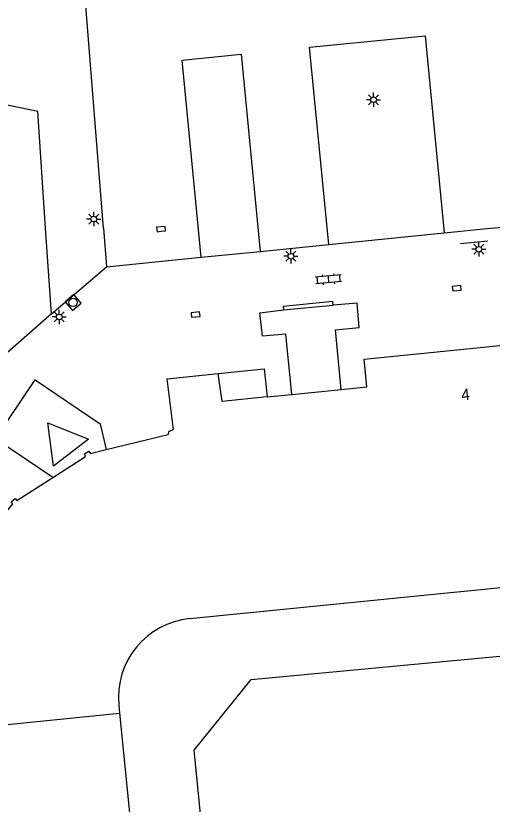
# Model space of a CAD drawing. Extents: x 131000 to 133013, y 393000 to 396501.
# Drawn here: x 132713.3 to 132755.4, y 394949 to 395018.8 of the extents above; entities that cross this region are included whole.
import ezdxf

# ---------------------------------------------------------------- set-up
doc = ezdxf.new("R2010")
doc.units = 0
for name, color, linetype in [('gg-afsc-erfafscheiding', 7, 'Continuous'), ('gg-afsc-hekwerk', 7, 'Continuous'), ('gg-afsc-muur', 7, 'Continuous'), ('gg-anno-huisnummerreeks BGT', 7, 'Continuous'), ('gg-bbg-gedigitaliseerde bebouwing', 7, 'Continuous'), ('gg-bbg-hoofdgebouw', 7, 'Continuous'), ('gg-bbg-onder overbouw', 7, 'Continuous'), ('gg-bbg-pand overbouw', 7, 'Continuous'), ('gg-bbg-tussenscheiding', 7, 'Continuous'), ('gg-knt-trap', 7, 'Continuous'), ('gg-knt-verharding', 7, 'Continuous'), ('gg-knt-verharding nz', 7, 'Continuous'), ('gg-kwrk-betonelement', 7, 'Continuous'), ('gt-symb-klinker verharding', 7, 'Continuous'), ('gt-symb-kolk', 7, 'Continuous'), ('gt-symb-lichtmast', 7, 'Continuous'), ('gt-symb-rioolschacht', 7, 'Continuous')]:
    doc.layers.add(name, color=color, linetype=linetype)

# ---------------------------------------------------------------- blocks, each defined once
blk = doc.blocks.new('gt0-LMAST')
at = {"layer": 'gt-symb-lichtmast'}
for p, q in [((-0.182, 0.173), (-0.447, 0.438)), ((-0.005, 0.246), (-0.005, 0.621)), ((0.172, 0.173), (0.437, 0.438)), ((-0.255, -0.004), (-0.63, -0.004)), ((-0.182, -0.181), (-0.447, -0.446)), ((-0.005, -0.254), (-0.005, -0.629)), ((0.437, -0.446), (0.172, -0.181)), ((0.245, -0.004), (0.62, -0.004))]:
    blk.add_line(p, q, dxfattribs=at)
blk.add_circle((-0.005, -0.004), 0.25, dxfattribs=at)
blk = doc.blocks.new('gt0-KOLK')
at = {"layer": 'gt-symb-kolk'}
blk.add_lwpolyline([(0, 0), (0.375, 0), (0.375, 0.4), (-0.375, 0.4), (-0.375, 0), (0, 0)], dxfattribs=at)
blk = doc.blocks.new('gt0-KL1')
at = {"layer": 'gt-symb-klinker verharding'}
for p, q in [((-1.15, 0.3), (1.15, 0.3)), ((-1, -0.3), (-1, 0.3)), ((-0.5, 0.3), (-0.5, 0.45)), ((0, -0.3), (0, 0.3)), ((0.5, 0.3), (0.5, 0.45)), ((1, -0.3), (1, 0.3)), ((-1.15, -0.3), (1.15, -0.3)), ((-0.5, -0.45), (-0.5, -0.3)), ((0.5, -0.45), (0.5, -0.3))]:
    blk.add_line(p, q, dxfattribs=at)
blk = doc.blocks.new('gt0-RS')
at = {"layer": 'gt-symb-rioolschacht'}
blk.add_lwpolyline([(-0.5, -0.5), (0.5, -0.5), (0.5, 0.5), (-0.5, 0.5)], close=True, dxfattribs=at)
blk.add_circle((0, 0), 0.375, dxfattribs=at)

msp = doc.modelspace()

# ---------------------------------------------------------------- linework, layer by layer
at = {"layer": 'gg-afsc-erfafscheiding'}
msp.add_lwpolyline([(132729.021, 394953.834), (132734.069, 394960.078), (132804.071, 394966.658), (132809.333, 394962.281), (132819.521, 394856.848), (132814.749, 394850.696), (132745.695, 394843.994), (132739.393, 394849.38), (132729.021, 394953.834)], dxfattribs=at)
at = {"layer": 'gg-afsc-hekwerk'}
for p, q in [((132721.012, 395000), (132719.025, 395024.978)), ((132721.012, 395000), (132721.274, 394996.584)), ((132751.133, 394999.589), (132755.213, 395000)), ((132755.213, 395000), (132757.206, 395000.178)), ((132740.937, 394998.563), (132751.133, 394999.589)), ((132734.848, 394997.95), (132740.937, 394998.563)), ((132754.97, 394998.865), (132752.553, 394998.618)), ((132729.636, 394997.426), (132734.848, 394997.95)), ((132721.274, 394996.584), (132729.636, 394997.426)), ((132716.409, 394992.414), (132721.274, 394996.584))]:
    msp.add_line(p, q, dxfattribs=at)
msp.add_lwpolyline([(132716.409, 394992.414), (132705.711, 394983.037), (132704.713, 394981.872)], dxfattribs=at)
at = {"layer": 'gg-afsc-muur'}
msp.add_line((132736.929, 394992.789), (132741.307, 394993.201), dxfattribs=at)
msp.add_lwpolyline([(132741.307, 394993.201), (132741.28, 394993.512), (132736.9, 394993.066), (132736.929, 394992.789)], dxfattribs=at)
at = {"layer": 'gg-bbg-gedigitaliseerde bebouwing'}
for p, q in [((132728.633, 394965.468), (132763.713, 394968.977)), ((132722.364, 394957.806), (132722.435, 394957.098)), ((132722.435, 394957.098), (132733.85, 394843.129))]:
    msp.add_line(p, q, dxfattribs=at)
msp.add_arc((132729.331, 394958.501), 7.001, 95.71998, 185.70039, dxfattribs=at)
at = {"layer": 'gg-bbg-hoofdgebouw'}
for p, q in [((132735.465, 394985.079), (132737.653, 394985.297)), ((132737.653, 394985.297), (132742.028, 394985.732))]:
    msp.add_line(p, q, dxfattribs=at)
for points in [[(132742.028, 394985.732), (132744.274, 394985.955), (132744.037, 394988.413), (132761.323, 394990.149)], [(132721.255, 394980.412), (132726.727, 394981.739), (132726.81, 394982.051), (132727.193, 394982.191), (132726.634, 394986.677), (132731.131, 394987.141)], [(132716.519, 394977.958), (132719.421, 394979.818), (132719.332, 394980.042), (132719.713, 394980.262), (132719.871, 394980.076), (132721.255, 394980.412)], [(132708.031, 394970.16), (132708.398, 394969.973), (132713.006, 394975.61), (132712.833, 394975.791), (132713.19, 394976.1), (132713.34, 394975.919), (132716.519, 394977.958)]]:
    msp.add_lwpolyline(points, dxfattribs=at)
at = {"layer": 'gg-bbg-onder overbouw'}
msp.add_lwpolyline([(132735.465, 394985.079), (132731.486, 394984.684), (132731.131, 394987.141)], dxfattribs=at)
at = {"layer": 'gg-bbg-pand overbouw'}
msp.add_lwpolyline([(132731.131, 394987.141), (132735.208, 394987.562), (132735.465, 394985.079)], dxfattribs=at)
at = {"layer": 'gg-bbg-tussenscheiding'}
msp.add_line((132705.42, 394955.397), (132722.435, 394957.098), dxfattribs=at)
at = {"layer": 'gg-knt-trap'}
for points in [[(132742.028, 394985.732), (132741.503, 394991.016), (132743.616, 394991.205), (132743.417, 394993.381), (132741.307, 394993.201)], [(132737.653, 394985.297), (132737.123, 394990.623), (132735.052, 394990.437), (132734.835, 394992.508), (132736.929, 394992.789)]]:
    msp.add_lwpolyline(points, dxfattribs=at)
at = {"layer": 'gg-knt-verharding'}
msp.add_line((132716.409, 394992.414), (132715.895, 395000), dxfattribs=at)
for points in [[(132715.895, 395000), (132715.196, 395010.323), (132694.018, 395014.73), (132691.104, 395000)], [(132716.519, 394977.958), (132711.446, 394981.361), (132714.958, 394986.577), (132720.71, 394982.687), (132721.255, 394980.412)]]:
    msp.add_lwpolyline(points, dxfattribs=at)
at = {"layer": 'gg-knt-verharding nz'}
for points in [[(132740.937, 394998.563), (132739.229, 395016.003), (132749.431, 395017.007), (132751.133, 394999.589)], [(132729.636, 394997.426), (132727.968, 395014.852), (132733.17, 395015.384), (132734.848, 394997.95)]]:
    msp.add_lwpolyline(points, dxfattribs=at)
at = {"layer": 'gg-kwrk-betonelement'}
msp.add_lwpolyline([(132716.59, 394978.95), (132716.09, 394982.78), (132719.67, 394981.35), (132716.59, 394978.95)], dxfattribs=at)

# ---------------------------------------------------------------- block references
at = {"layer": 'gt-symb-klinker verharding', "rotation": -175.06501407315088}
msp.add_blockref('gt0-KL1', (132740.883, 394995.471), dxfattribs=at)
at = {"layer": 'gt-symb-kolk'}
for p, rotation in [((132726.118, 394999.728), 5.739098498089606), ((132752.253, 394994.495), 5.739098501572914), ((132729.172, 394992.165), 5.739098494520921)]:
    msp.add_blockref('gt0-KOLK', p, dxfattribs=dict(at, rotation=rotation))
at = {"layer": 'gt-symb-lichtmast'}
for p in [(132744.881, 395011.373), (132720.15, 395000.815), (132754.19, 394998.139), (132737.578, 394997.517), (132717.101, 394992.154)]:
    msp.add_blockref('gt0-LMAST', p, dxfattribs=at)
at = {"layer": 'gt-symb-rioolschacht', "rotation": 40.458381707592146}
msp.add_blockref('gt0-RS', (132718.318, 394993.436), dxfattribs=at)

# ---------------------------------------------------------------- texts
at = {"layer": 'gg-anno-huisnummerreeks BGT'}
msp.add_text('4', height=1, rotation=5.7, dxfattribs=at).set_placement((132752.684, 394984.759))

doc.saveas('drawing.dxf')
